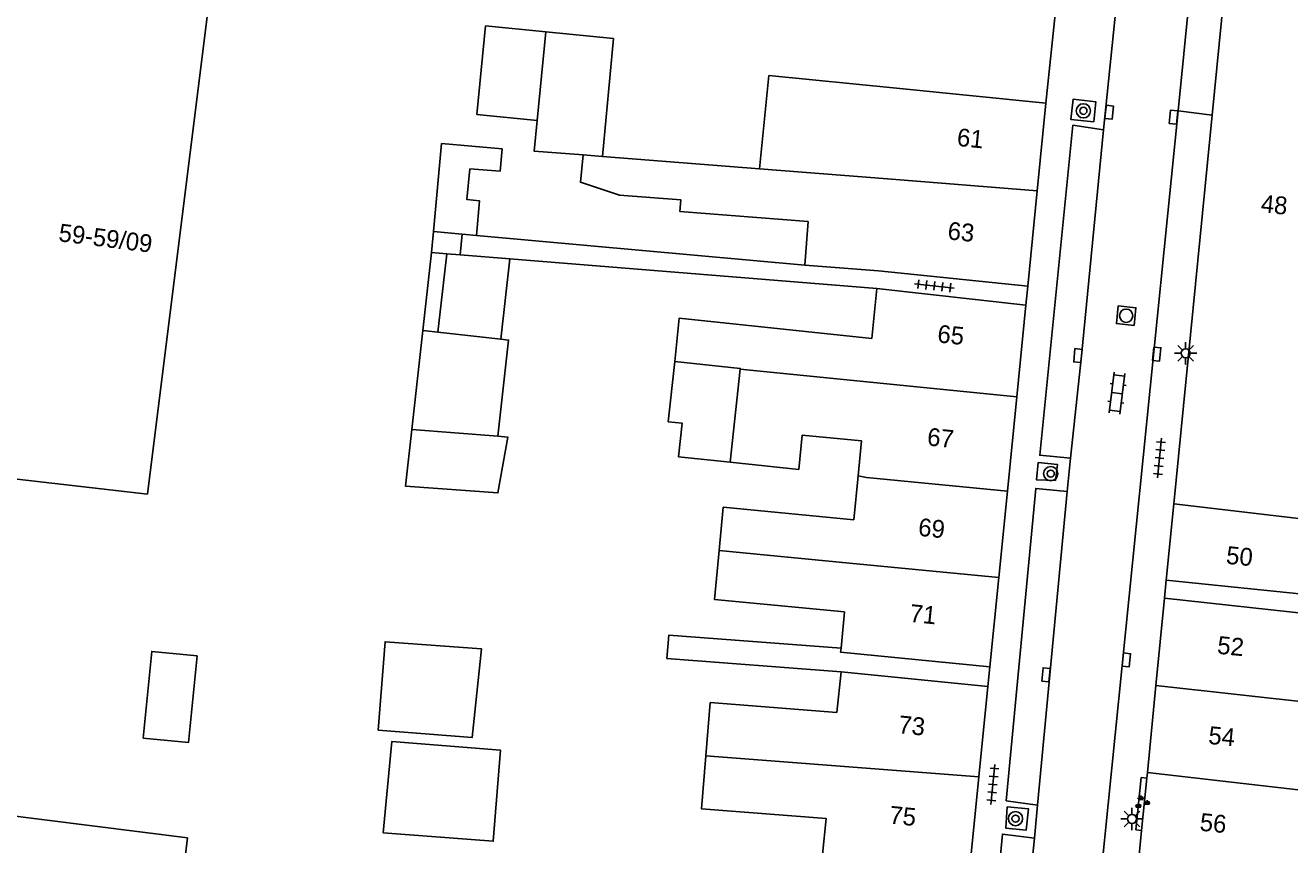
# Model space of a CAD drawing. Extents: x 132998 to 136004, y 396998 to 398512.
# Drawn here: x 133666 to 133737.1, y 397259.4 to 397305.5 of the extents above; entities that cross this region are included whole.
import ezdxf

# ---------------------------------------------------------------- set-up
doc = ezdxf.new("R2010")
doc.units = 0
for name, color, linetype in [('gg-afsc-erfafscheiding', 7, 'Continuous'), ('gg-anno-huisnummerreeks BGT', 7, 'Continuous'), ('gg-bbg-gedigitaliseerde bebouwing', 7, 'Continuous'), ('gg-bbg-gedigitaliseerde bebouwing onder overbouw', 7, 'Continuous'), ('gg-bbg-gedigitaliseerde bijgebouw', 7, 'Continuous'), ('gg-bbg-hoofdgebouw', 7, 'Continuous'), ('gg-bbg-luifel en loopbrug', 7, 'Continuous'), ('gg-bbg-pand overbouw', 7, 'Continuous'), ('gg-bbg-tussenscheiding', 7, 'Continuous'), ('gg-knt-verharding', 7, 'Continuous'), ('gg-knt-verharding nz', 7, 'Continuous'), ('gt-grn-weggrens', 7, 'Continuous'), ('gt-symb-boom', 7, 'Continuous'), ('gt-symb-groenvak', 7, 'Continuous'), ('gt-symb-klinker verharding', 7, 'Continuous'), ('gt-symb-kolk', 7, 'Continuous'), ('gt-symb-lichtmast', 7, 'Continuous'), ('gt-symb-rioolschacht', 7, 'Continuous'), ('gt-symb-tegel verharding', 7, 'Continuous')]:
    doc.layers.add(name, color=color, linetype=linetype)

# ---------------------------------------------------------------- blocks, each defined once
blk = doc.blocks.new('gt0-KOLK')
at = {"layer": 'gt-symb-kolk'}
blk.add_lwpolyline([(0, 0), (0.375, 0), (0.375, 0.4), (-0.375, 0.4), (-0.375, 0), (0, 0)], dxfattribs=at)
blk = doc.blocks.new('gt0-BOOM')
at = {"layer": 'gt-symb-boom'}
for radius in [0.4, 0.2]:
    blk.add_circle((0, 0), radius, dxfattribs=at)
blk = doc.blocks.new('gt0-TEG1')
at = {"layer": 'gt-symb-tegel verharding'}
for p, q in [((-1.125, 0), (1.125, 0)), ((-0.9, -0.25), (-0.9, 0.25)), ((-0.45, -0.25), (-0.45, 0.25)), ((0, -0.25), (0, 0.25)), ((0.45, -0.25), (0.45, 0.25)), ((0.9, -0.25), (0.9, 0.25))]:
    blk.add_line(p, q, dxfattribs=at)
blk = doc.blocks.new('gt0-GRVAK')
at = {"layer": 'gt-symb-groenvak'}
for p, q in [((-0.11, 0.189), (-0.228, 0.24)), ((-0.182, 0.153), (0.088, 0.153)), ((-0.091, 0.211), (-0.156, 0.322)), ((-0.047, 0.214), (-0.047, 0.393)), ((-0.004, 0.211), (0.061, 0.322)), ((0.015, 0.189), (0.133, 0.24)), ((0.262, -0.052), (0.197, 0.059)), ((0.305, -0.049), (0.305, 0.13)), ((0.349, -0.052), (0.414, 0.059)), ((-0.245, -0.228), (-0.363, -0.177)), ((-0.318, -0.264), (-0.047, -0.264)), ((-0.226, -0.206), (-0.291, -0.095)), ((-0.183, -0.203), (-0.183, -0.024)), ((-0.139, -0.206), (-0.074, -0.095)), ((-0.12, -0.228), (-0.002, -0.177)), ((0.243, -0.074), (0.125, -0.023)), ((0.17, -0.11), (0.441, -0.11)), ((0.368, -0.074), (0.486, -0.023))]:
    blk.add_line(p, q, dxfattribs=at)
blk = doc.blocks.new('gt0-LMAST')
at = {"layer": 'gt-symb-lichtmast'}
for p, q in [((-0.182, 0.173), (-0.447, 0.438)), ((-0.005, 0.246), (-0.005, 0.621)), ((0.172, 0.173), (0.437, 0.438)), ((-0.255, -0.004), (-0.63, -0.004)), ((-0.182, -0.181), (-0.447, -0.446)), ((-0.005, -0.254), (-0.005, -0.629)), ((0.437, -0.446), (0.172, -0.181)), ((0.245, -0.004), (0.62, -0.004))]:
    blk.add_line(p, q, dxfattribs=at)
blk.add_circle((-0.005, -0.004), 0.25, dxfattribs=at)
blk = doc.blocks.new('gt0-KL1')
at = {"layer": 'gt-symb-klinker verharding'}
for p, q in [((-1.15, 0.3), (1.15, 0.3)), ((-1, -0.3), (-1, 0.3)), ((-0.5, 0.3), (-0.5, 0.45)), ((0, -0.3), (0, 0.3)), ((0.5, 0.3), (0.5, 0.45)), ((1, -0.3), (1, 0.3)), ((-1.15, -0.3), (1.15, -0.3)), ((-0.5, -0.45), (-0.5, -0.3)), ((0.5, -0.45), (0.5, -0.3))]:
    blk.add_line(p, q, dxfattribs=at)
blk = doc.blocks.new('gt0-RS')
at = {"layer": 'gt-symb-rioolschacht'}
blk.add_lwpolyline([(-0.5, -0.5), (0.5, -0.5), (0.5, 0.5), (-0.5, 0.5)], close=True, dxfattribs=at)
blk.add_circle((0, 0), 0.375, dxfattribs=at)

msp = doc.modelspace()

# ---------------------------------------------------------------- linework, layer by layer
at = {"layer": 'gg-afsc-erfafscheiding'}
for p, q in [((133723.92, 397306.1), (133723.4, 397301.12)), ((133709.843, 397292.003), (133691.367, 397293.674)), ((133688.837, 397292.712), (133688.36, 397288.326)), ((133713.884, 397290.688), (133693.255, 397292.355)), ((133722.378, 397290.828), (133722.271, 397289.747)), ((133674.59, 397255.592), (133675.13, 397259.78))]:
    msp.add_line(p, q, dxfattribs=at)
msp.add_lwpolyline([(133711.875, 397269.122), (133702.084, 397269.868), (133702.183, 397271.186), (133711.876, 397270.461)], dxfattribs=at)
at = {"layer": 'gg-bbg-gedigitaliseerde bebouwing'}
for p, q in [((133676.321, 397306.75), (133672.87, 397279.12)), ((133707.807, 397302.667), (133707.287, 397297.424)), ((133697.374, 397298.207), (133698.457, 397298.121)), ((133698.457, 397298.121), (133707.287, 397297.424)), ((133709.843, 397292.003), (133710.033, 397294.467)), ((133713.983, 397291.684), (133709.843, 397292.003)), ((133722.378, 397290.828), (133713.983, 397291.684)), ((133713.884, 397290.688), (133713.605, 397287.871)), ((133722.271, 397289.747), (133713.884, 397290.688)), ((133705.65, 397280.914), (133706.206, 397286.146)), ((133709.502, 397280.505), (133705.65, 397280.914)), ((133712.838, 397280.151), (133712.593, 397277.678)), ((133712.078, 397272.496), (133711.876, 397270.461)), ((133711.875, 397269.122), (133711.642, 397266.842)), ((133711.875, 397269.122), (133720.13, 397268.31))]:
    msp.add_line(p, q, dxfattribs=at)
for points in [[(133710.033, 397294.467), (133702.819, 397295.022), (133702.869, 397295.674), (133699.412, 397295.938), (133697.222, 397296.668), (133697.374, 397298.207)], [(133702.522, 397286.586), (133702.78, 397289.02), (133713.605, 397287.871)], [(133706.206, 397286.146), (133706.211, 397286.194), (133702.522, 397286.586)], [(133709.502, 397280.505), (133709.694, 397282.445), (133713.033, 397282.113), (133712.838, 397280.151)], [(133712.593, 397277.678), (133705.254, 397278.387), (133705.019, 397275.951)], [(133705.019, 397275.951), (133704.753, 397273.204), (133712.078, 397272.496)], [(133711.876, 397270.461), (133711.853, 397270.23), (133720.25, 397269.4)], [(133711.642, 397266.842), (133704.518, 397267.397), (133704.277, 397264.407)], [(133711.033, 397260.872), (133704.037, 397261.416), (133704.277, 397264.407)], [(133711.033, 397260.872), (133710.828, 397258.86), (133719.12, 397258.14)]]:
    msp.add_lwpolyline(points, dxfattribs=at)
at = {"layer": 'gg-bbg-gedigitaliseerde bebouwing onder overbouw'}
for p, q in [((133730.168, 397274.28), (133738.577, 397273.429)), ((133730.069, 397273.274), (133738.472, 397272.359))]:
    msp.add_line(p, q, dxfattribs=at)
at = {"layer": 'gg-bbg-gedigitaliseerde bijgebouw'}
for p, q in [((133694.787, 397300.15), (133695.281, 397305.125)), ((133691.397, 397300.486), (133694.787, 397300.15)), ((133690.562, 397293.747), (133688.965, 397293.891)), ((133691.367, 397293.674), (133690.562, 397293.747)), ((133689.699, 397292.642), (133689.209, 397288.232)), ((133690.456, 397292.581), (133689.699, 397292.642)), ((133693.255, 397292.355), (133690.456, 397292.581)), ((133692.753, 397287.839), (133693.255, 397292.355)), ((133687.743, 397282.767), (133688.36, 397288.326)), ((133688.36, 397288.326), (133689.209, 397288.232))]:
    msp.add_line(p, q, dxfattribs=at)
for points in [[(133695.281, 397305.125), (133691.891, 397305.461), (133691.397, 397300.486)], [(133690.998, 397297.43), (133692.698, 397297.284), (133692.812, 397298.542), (133689.413, 397298.841), (133688.965, 397293.891)], [(133691.367, 397293.674), (133691.544, 397295.63), (133690.841, 397295.693), (133690.998, 397297.43)], [(133692.753, 397287.839), (133693.184, 397287.791), (133692.583, 397282.378)], [(133692.583, 397282.378), (133693.131, 397282.334), (133692.584, 397279.195), (133687.387, 397279.562), (133687.743, 397282.767)], [(133685.849, 397265.84), (133686.237, 397270.823), (133691.653, 397270.422), (133691.124, 397265.429), (133685.849, 397265.84)], [(133672.63, 397265.402), (133675.179, 397265.149), (133675.662, 397270.018), (133673.113, 397270.271), (133672.63, 397265.402)], [(133686.129, 397260.078), (133686.609, 397265.201), (133692.72, 397264.726), (133692.321, 397259.597), (133686.129, 397260.078)]]:
    msp.add_lwpolyline(points, dxfattribs=at)
at = {"layer": 'gg-bbg-hoofdgebouw'}
for p, q in [((133734.01, 397313.209), (133732.75, 397300.442)), ((133707.807, 397302.667), (133715.003, 397301.953)), ((133715.003, 397301.953), (133723.4, 397301.12)), ((133722.911, 397296.191), (133723.4, 397301.12)), ((133732.75, 397300.442), (133730.593, 397278.579)), ((133722.378, 397290.828), (133722.911, 397296.191)), ((133721.76, 397284.601), (133722.271, 397289.747)), ((133721.233, 397279.298), (133721.76, 397284.601)), ((133662.9, 397280.259), (133672.87, 397279.12)), ((133720.75, 397274.43), (133721.233, 397279.298)), ((133730.593, 397278.579), (133730.168, 397274.28)), ((133720.25, 397269.4), (133720.75, 397274.43)), ((133729.584, 397268.362), (133730.069, 397273.274)), ((133720.13, 397268.31), (133719.624, 397263.212)), ((133729.584, 397268.362), (133729.101, 397263.463)), ((133719.624, 397263.212), (133719.12, 397258.14)), ((133729.07, 397263.146), (133728.78, 397260.21)), ((133729.101, 397263.463), (133729.07, 397263.146)), ((133728.78, 397260.21), (133728.623, 397258.619))]:
    msp.add_line(p, q, dxfattribs=at)
at = {"layer": 'gg-bbg-luifel en loopbrug'}
for p, q in [((133688.965, 397293.891), (133688.837, 397292.712)), ((133690.456, 397292.581), (133690.562, 397293.747)), ((133688.837, 397292.712), (133689.699, 397292.642))]:
    msp.add_line(p, q, dxfattribs=at)
for points in [[(133695.281, 397305.125), (133699.076, 397304.749), (133698.457, 397298.121)], [(133694.787, 397300.15), (133694.616, 397298.425), (133697.374, 397298.207)], [(133702.522, 397286.586), (133702.162, 397283.193), (133702.941, 397283.116), (133702.74, 397281.223), (133705.65, 397280.914)]]:
    msp.add_lwpolyline(points, dxfattribs=at)
at = {"layer": 'gg-bbg-pand overbouw'}
msp.add_line((133730.168, 397274.28), (133730.069, 397273.274), dxfattribs=at)
at = {"layer": 'gg-bbg-tussenscheiding'}
for p, q in [((133714.497, 397296.855), (133707.287, 397297.424)), ((133722.911, 397296.191), (133714.497, 397296.855)), ((133689.209, 397288.232), (133692.753, 397287.839)), ((133706.206, 397286.146), (133721.76, 397284.601)), ((133692.583, 397282.378), (133687.743, 397282.767)), ((133752.807, 397275.973), (133730.593, 397278.579)), ((133712.351, 397275.242), (133705.019, 397275.951)), ((133720.75, 397274.43), (133712.351, 397275.242)), ((133745.079, 397266.636), (133729.584, 397268.362)), ((133704.277, 397264.407), (133719.624, 397263.212)), ((133744.588, 397261.669), (133729.101, 397263.463))]:
    msp.add_line(p, q, dxfattribs=at)
msp.add_lwpolyline([(133712.838, 397280.151), (133713.309, 397280.063), (133721.233, 397279.298)], dxfattribs=at)
at = {"layer": 'gg-knt-verharding'}
for p, q in [((133728.727, 397319.751), (133726.632, 397299.622)), ((133732.563, 397317.885), (133730.827, 397300.679)), ((133730.827, 397300.679), (133725.642, 397249.283)), ((133724.775, 397281.15), (133724.588, 397279.28)), ((133722.928, 397261.626), (133722.747, 397259.777)), ((133661.98, 397261.45), (133675.13, 397259.78))]:
    msp.add_line(p, q, dxfattribs=at)
for points in [[(133726.09, 397300.059), (133726.201, 397301.196), (133724.934, 397301.35), (133724.807, 397300.19), (133726.09, 397300.059)], [(133726.632, 397299.622), (133724.913, 397299.877), (133723.05, 397281.307), (133724.775, 397281.15)], [(133723.941, 397279.891), (133724.042, 397280.791), (133722.955, 397280.901), (133722.862, 397279.936), (133723.941, 397279.891)], [(133724.588, 397279.28), (133722.822, 397279.449), (133721.165, 397261.872), (133722.928, 397261.626)], [(133729.07, 397263.146), (133728.754, 397263.177), (133728.457, 397260.242), (133728.78, 397260.21)], [(133721.227, 397261.527), (133721.141, 397260.338), (133722.292, 397260.221), (133722.422, 397261.415), (133721.227, 397261.527)], [(133722.747, 397259.777), (133720.951, 397259.999), (133720.009, 397249.907), (133721.712, 397249.665)]]:
    msp.add_lwpolyline(points, dxfattribs=at)
at = {"layer": 'gg-knt-verharding nz'}
for p, q in [((133724.588, 397279.28), (133722.928, 397261.626)), ((133722.747, 397259.777), (133721.712, 397249.665))]:
    msp.add_line(p, q, dxfattribs=at)
msp.add_lwpolyline([(133726.632, 397299.622), (133725.395, 397286.894), (133724.775, 397281.15)], dxfattribs=at)
at = {"layer": 'gt-grn-weggrens'}
for p, q in [((133732.75, 397300.442), (133730.827, 397300.679)), ((133720.13, 397268.31), (133720.25, 397269.4))]:
    msp.add_line(p, q, dxfattribs=at)

# ---------------------------------------------------------------- block references
at = {"layer": 'gt-symb-boom'}
for p in [(133725.505, 397300.686), (133723.669, 397280.275), (133721.688, 397260.87)]:
    msp.add_blockref('gt0-BOOM', p, dxfattribs=at)
at = {"layer": 'gt-symb-groenvak'}
msp.add_blockref('gt0-GRVAK', (133728.781, 397261.786), dxfattribs=at)
at = {"layer": 'gt-symb-klinker verharding', "rotation": -97.06814005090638}
msp.add_blockref('gt0-KL1', (133727.396, 397284.797), dxfattribs=at)
at = {"layer": 'gt-symb-kolk'}
for p, rotation in [((133726.757, 397300.621), -95.85309130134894), ((133730.769, 397300.309), 84.2609015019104), ((133725.394, 397286.894), 84.43197594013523), ((133729.429, 397287.02), -95.68208493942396), ((133727.718, 397269.814), -95.79610065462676), ((133723.602, 397268.942), 84.54608111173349)]:
    msp.add_blockref('gt0-KOLK', p, dxfattribs=dict(at, rotation=rotation))
at = {"layer": 'gt-symb-lichtmast'}
for p in [(133731.26, 397287.052), (133728.242, 397260.858)]:
    msp.add_blockref('gt0-LMAST', p, dxfattribs=at)
at = {"layer": 'gt-symb-rioolschacht', "rotation": 84.14690869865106}
msp.add_blockref('gt0-RS', (133727.91, 397289.162), dxfattribs=at)
at = {"layer": 'gt-symb-tegel verharding'}
for p, rotation in [((133717.123, 397290.837), -6.200970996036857), ((133729.784, 397281.153), 84.48902304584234), ((133720.416, 397262.793), 84.48902304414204)]:
    msp.add_blockref('gt0-TEG1', p, dxfattribs=dict(at, rotation=rotation))

# ---------------------------------------------------------------- texts
at = {"layer": 'gg-anno-huisnummerreeks BGT'}
for s, rotation, p in [('61', 354.3, (133718.361, 397298.718)), ('48', 354.4, (133735.45, 397294.981)), ('59-59/09', 352.9, (133667.838, 397293.353)), ('63', 354.3, (133717.838, 397293.455)), ('65', 354.3, (133717.263, 397287.659)), ('67', 354.3, (133716.687, 397281.865)), ('69', 354.3, (133716.183, 397276.783)), ('50', 354.4, (133733.499, 397275.21)), ('71', 354.3, (133715.702, 397271.942)), ('52', 354.4, (133733, 397270.15)), ('73', 354.3, (133715.068, 397265.681)), ('54', 354.4, (133732.499, 397265.079)), ('75', 354.3, (133714.563, 397260.596)), ('56', 354.4, (133732.018, 397260.195))]:
    msp.add_text(s, height=1, rotation=rotation, dxfattribs=at).set_placement(p)

doc.saveas('drawing.dxf')
